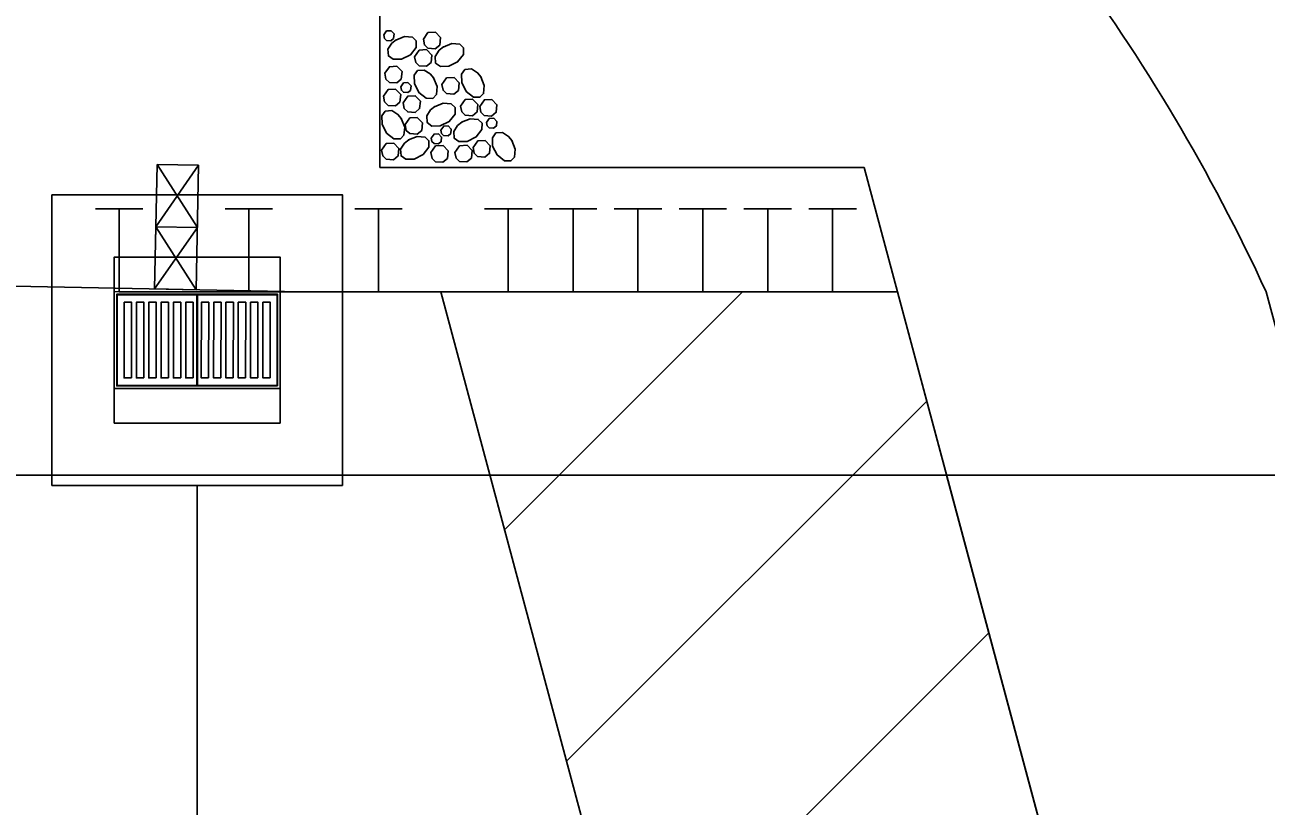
# Model space of a CAD drawing. Extents: x 471 to 2034, y -623 to 126.
# Drawn here: x 632.49 to 662.4, y -283.55 to -264.72 of the extents above; entities that cross this region are included whole.
import ezdxf

# ---------------------------------------------------------------- set-up
doc = ezdxf.new("R2010")
doc.units = 0
for name, color, linetype in [('Default', 7, 'Continuous'), ('Mis Object Lines', 7, 'Continuous'), ('Miscellaneous Lines CELL', 7, 'Continuous'), ('Prop EOT', 7, 'Continuous'), ('Sup Concrete Girder Lines', 7, 'Continuous')]:
    doc.layers.add(name, color=color, linetype=linetype)

msp = doc.modelspace()

# ---------------------------------------------------------------- linework, layer by layer
at = {"layer": 'Default'}
for p, q in [((635.618, -271.088), (635.678, -268.089)), ((635.648, -269.588), (636.678, -268.109)), ((636.678, -268.109), (635.678, -268.089)), ((635.678, -268.089), (636.648, -269.608)), ((636.618, -271.108), (636.678, -268.109)), ((635.336, -269.159), (634.191, -269.159)), ((635.336, -269.159), (634.191, -269.159)), ((634.763, -271.159), (634.763, -269.159)), ((634.763, -271.159), (634.763, -269.159)), ((638.461, -269.159), (637.316, -269.159)), ((638.461, -269.159), (637.316, -269.159)), ((637.888, -271.159), (637.888, -269.159)), ((637.888, -271.159), (637.888, -269.159)), ((641.586, -269.159), (640.441, -269.159)), ((641.586, -269.159), (640.441, -269.159)), ((641.013, -271.159), (641.013, -269.159)), ((641.013, -271.159), (641.013, -269.159)), ((644.711, -269.159), (643.566, -269.159)), ((644.711, -269.159), (643.566, -269.159)), ((644.138, -271.159), (644.138, -269.159)), ((644.138, -271.159), (644.138, -269.159)), ((646.274, -269.159), (645.128, -269.159)), ((646.274, -269.159), (645.128, -269.159)), ((645.701, -271.159), (645.701, -269.159)), ((645.701, -271.159), (645.701, -269.159)), ((647.836, -269.159), (646.691, -269.159)), ((647.836, -269.159), (646.691, -269.159)), ((647.263, -271.159), (647.263, -269.159)), ((647.263, -271.159), (647.263, -269.159)), ((649.399, -269.159), (648.253, -269.159)), ((649.399, -269.159), (648.253, -269.159)), ((648.826, -271.159), (648.826, -269.159)), ((648.826, -271.159), (648.826, -269.159)), ((650.961, -269.159), (649.816, -269.159)), ((650.961, -269.159), (649.816, -269.159)), ((650.388, -271.159), (650.388, -269.159)), ((650.388, -271.159), (650.388, -269.159)), ((652.524, -269.159), (651.378, -269.159)), ((652.524, -269.159), (651.378, -269.159)), ((651.951, -271.159), (651.951, -269.159)), ((651.951, -271.159), (651.951, -269.159)), ((635.618, -271.088), (635.648, -269.588)), ((636.648, -269.608), (635.618, -271.088)), ((636.648, -269.608), (635.648, -269.588)), ((635.648, -269.588), (636.618, -271.108)), ((639.159, -271.159), (592.418, -270.224)), ((653.513, -271.159), (634.763, -271.159)), ((653.513, -271.159), (634.763, -271.159)), ((636.618, -271.108), (635.618, -271.088)), ((636.645, -271.155), (636.645, -271.155)), ((661.775, -301.992), (653.513, -271.159)), ((662.397, -271.159), (663.58, -275.575)), ((634.645, -272.321), (634.645, -272.321)), ((636.645, -272.322), (636.645, -272.322)), ((638.645, -272.323), (638.645, -272.323)), ((636.644, -273.489), (636.644, -273.489)), ((654.697, -275.575), (660.592, -297.575))]:
    msp.add_line(p, q, dxfattribs=at)
for points in [[(640.143, -275.823), (633.143, -275.821), (633.146, -268.821), (640.146, -268.823)], [(638.644, -274.323), (634.644, -274.321), (634.645, -270.321), (638.645, -270.323)]]:
    msp.add_lwpolyline(points, close=True, dxfattribs=at)
for points in [[(638.644, -273.489), (634.644, -273.488), (634.645, -271.154), (638.645, -271.156), (638.644, -273.489)], [(638.582, -273.427), (634.707, -273.425), (634.707, -271.217), (638.582, -271.218), (638.582, -273.427)], [(636.634, -273.416), (634.717, -273.415), (634.718, -271.227), (636.635, -271.228), (636.634, -273.416)], [(638.571, -273.416), (636.655, -273.416), (636.655, -271.228), (638.572, -271.229), (638.571, -273.416)], [(635.061, -273.233), (634.884, -273.233), (634.885, -271.41), (635.062, -271.41), (635.061, -273.233)], [(635.358, -273.233), (635.181, -273.233), (635.181, -271.41), (635.359, -271.41), (635.358, -273.233)], [(635.655, -273.233), (635.478, -273.233), (635.478, -271.41), (635.656, -271.41), (635.655, -273.233)], [(635.952, -273.233), (635.775, -273.233), (635.775, -271.41), (635.952, -271.41), (635.952, -273.233)], [(636.249, -273.233), (636.071, -273.233), (636.072, -271.41), (636.249, -271.41), (636.249, -273.233)], [(636.545, -273.233), (636.368, -273.233), (636.369, -271.41), (636.546, -271.41), (636.545, -273.233)], [(636.92, -273.233), (636.743, -273.233), (636.744, -271.41), (636.921, -271.411), (636.92, -273.233)], [(637.217, -273.234), (637.04, -273.233), (637.041, -271.411), (637.218, -271.411), (637.217, -273.234)], [(637.514, -273.234), (637.337, -273.234), (637.338, -271.411), (637.515, -271.411), (637.514, -273.234)], [(637.811, -273.234), (637.634, -273.234), (637.634, -271.411), (637.812, -271.411), (637.811, -273.234)], [(638.108, -273.234), (637.931, -273.234), (637.931, -271.411), (638.108, -271.411), (638.108, -273.234)], [(638.405, -273.234), (638.228, -273.234), (638.228, -271.411), (638.405, -271.411), (638.405, -273.234)]]:
    msp.add_lwpolyline(points, dxfattribs=at)
msp.add_arc((621.13, -290.17), 45.435, 24.7352, 36.716, dxfattribs=at)
at = {"layer": 'Mis Object Lines'}
for p, q in [((642.513, -271.159), (650.775, -301.992)), ((644.05, -276.893), (649.784, -271.159)), ((645.544, -282.47), (654.22, -273.794)), ((647.038, -288.046), (655.714, -279.371))]:
    msp.add_line(p, q, dxfattribs=at)
msp.add_lwpolyline([(642.513, -271.159), (653.513, -271.159), (661.775, -301.992)], dxfattribs=at)
at = {"layer": 'Miscellaneous Lines CELL'}
for points in [[(641.138, -264.968), (641.205, -264.873), (641.313, -264.866), (641.387, -264.944), (641.376, -265.052), (641.31, -265.107), (641.204, -265.1), (641.154, -265.051), (641.138, -264.968)], [(642.092, -265.071), (642.204, -264.911), (642.383, -264.901), (642.508, -265.03), (642.49, -265.211), (642.379, -265.303), (642.202, -265.29), (642.119, -265.209), (642.092, -265.071)], [(641.428, -265.091), (641.638, -265.008), (641.831, -265.025), (641.922, -265.112), (641.919, -265.268), (641.78, -265.445), (641.566, -265.553), (641.363, -265.556), (641.249, -265.475), (641.239, -265.314), (641.331, -265.17), (641.437, -265.086)], [(642.567, -265.26), (642.777, -265.177), (642.969, -265.194), (643.061, -265.281), (643.058, -265.437), (642.919, -265.615), (642.704, -265.722), (642.502, -265.726), (642.388, -265.645), (642.377, -265.484), (642.47, -265.339), (642.576, -265.255)], [(641.881, -265.492), (641.993, -265.333), (642.172, -265.323), (642.297, -265.452), (642.279, -265.632), (642.168, -265.724), (641.992, -265.711), (641.908, -265.631), (641.881, -265.492)], [(641.163, -265.892), (641.275, -265.733), (641.454, -265.723), (641.578, -265.852), (641.56, -266.032), (641.45, -266.124), (641.273, -266.111), (641.19, -266.031), (641.163, -265.892)], [(642.339, -266.005), (642.422, -266.214), (642.406, -266.407), (642.319, -266.498), (642.162, -266.495), (641.985, -266.357), (641.877, -266.142), (641.874, -265.94), (641.955, -265.826), (642.116, -265.815), (642.26, -265.907), (642.344, -266.013)], [(643.478, -265.978), (643.561, -266.187), (643.544, -266.38), (643.457, -266.471), (643.301, -266.468), (643.124, -266.329), (643.016, -266.115), (643.013, -265.913), (643.094, -265.799), (643.255, -265.788), (643.399, -265.88), (643.483, -265.986)], [(641.548, -266.219), (641.615, -266.123), (641.722, -266.117), (641.797, -266.194), (641.786, -266.303), (641.72, -266.358), (641.614, -266.35), (641.564, -266.302), (641.548, -266.219)], [(642.54, -266.163), (642.652, -266.004), (642.831, -265.994), (642.956, -266.123), (642.938, -266.303), (642.827, -266.395), (642.651, -266.382), (642.567, -266.302), (642.54, -266.163)], [(641.131, -266.446), (641.244, -266.286), (641.422, -266.276), (641.547, -266.405), (641.529, -266.586), (641.418, -266.678), (641.242, -266.665), (641.159, -266.584), (641.132, -266.446)], [(641.605, -266.604), (641.717, -266.444), (641.896, -266.434), (642.02, -266.563), (642.002, -266.744), (641.892, -266.836), (641.715, -266.823), (641.632, -266.742), (641.605, -266.604)], [(642.364, -266.697), (642.573, -266.614), (642.766, -266.631), (642.857, -266.718), (642.855, -266.874), (642.716, -267.052), (642.501, -267.159), (642.299, -267.163), (642.185, -267.082), (642.174, -266.921), (642.266, -266.776), (642.372, -266.692)], [(642.989, -266.683), (643.101, -266.523), (643.28, -266.513), (643.404, -266.642), (643.386, -266.823), (643.276, -266.915), (643.099, -266.902), (643.016, -266.821), (642.989, -266.683)], [(643.45, -266.69), (643.562, -266.53), (643.741, -266.52), (643.865, -266.649), (643.847, -266.83), (643.736, -266.922), (643.56, -266.909), (643.477, -266.828), (643.45, -266.69)], [(641.56, -266.981), (641.643, -267.19), (641.626, -267.383), (641.539, -267.474), (641.383, -267.472), (641.205, -267.333), (641.098, -267.118), (641.094, -266.916), (641.175, -266.802), (641.336, -266.791), (641.481, -266.883), (641.565, -266.989)], [(641.655, -267.128), (641.767, -266.969), (641.946, -266.959), (642.07, -267.088), (642.052, -267.268), (641.942, -267.36), (641.765, -267.347), (641.682, -267.267), (641.655, -267.128)], [(643.014, -267.072), (643.224, -266.989), (643.416, -267.005), (643.508, -267.092), (643.505, -267.249), (643.366, -267.426), (643.151, -267.534), (642.949, -267.537), (642.835, -267.456), (642.824, -267.295), (642.917, -267.151), (643.023, -267.067)], [(643.613, -267.075), (643.68, -266.98), (643.787, -266.973), (643.862, -267.051), (643.851, -267.159), (643.785, -267.214), (643.679, -267.207), (643.629, -267.158), (643.613, -267.075)], [(642.515, -267.259), (642.582, -267.163), (642.689, -267.157), (642.764, -267.235), (642.753, -267.343), (642.687, -267.398), (642.581, -267.391), (642.531, -267.342), (642.515, -267.259)], [(644.223, -267.51), (644.307, -267.719), (644.29, -267.912), (644.203, -268.003), (644.047, -268), (643.869, -267.861), (643.762, -267.647), (643.758, -267.444), (643.839, -267.331), (644, -267.32), (644.144, -267.412), (644.229, -267.518)], [(641.087, -267.745), (641.199, -267.585), (641.378, -267.575), (641.502, -267.704), (641.484, -267.885), (641.374, -267.977), (641.197, -267.964), (641.114, -267.883), (641.087, -267.745)], [(641.733, -267.499), (641.943, -267.416), (642.135, -267.432), (642.227, -267.519), (642.224, -267.676), (642.085, -267.853), (641.87, -267.961), (641.668, -267.964), (641.554, -267.883), (641.543, -267.722), (641.636, -267.578), (641.742, -267.494)], [(642.276, -267.804), (642.388, -267.644), (642.567, -267.634), (642.691, -267.763), (642.673, -267.944), (642.563, -268.036), (642.386, -268.023), (642.303, -267.942), (642.276, -267.804)], [(642.283, -267.453), (642.351, -267.358), (642.458, -267.352), (642.533, -267.429), (642.522, -267.537), (642.456, -267.593), (642.35, -267.585), (642.3, -267.537), (642.283, -267.453)], [(642.854, -267.797), (642.966, -267.638), (643.145, -267.628), (643.269, -267.756), (643.251, -267.937), (643.141, -268.029), (642.964, -268.016), (642.881, -267.936), (642.854, -267.797)], [(643.289, -267.68), (643.401, -267.521), (643.58, -267.511), (643.704, -267.64), (643.686, -267.82), (643.575, -267.912), (643.399, -267.899), (643.316, -267.819), (643.289, -267.68)]]:
    msp.add_lwpolyline(points, dxfattribs=at)
at = {"layer": 'Prop EOT'}
msp.add_line((564.339, -275.575), (805.312, -275.575), dxfattribs=at)
at = {"layer": 'Sup Concrete Girder Lines'}
for p, q in [((641.045, -268.159), (641.045, -249.332)), ((641.045, -268.159), (641.045, -249.332)), ((652.709, -268.159), (653.513, -271.159)), ((636.645, -271.155), (636.645, -271.155)), ((634.645, -272.321), (634.645, -272.321)), ((636.645, -272.322), (636.645, -272.322)), ((638.645, -272.323), (638.645, -272.323)), ((636.644, -273.489), (636.644, -273.489)), ((636.647, -275.822), (636.642, -314.576))]:
    msp.add_line(p, q, dxfattribs=at)
for points in [[(641.045, -268.159), (652.709, -268.159)], [(638.644, -273.489), (634.644, -273.488), (634.645, -271.154), (638.645, -271.156), (638.644, -273.489)], [(638.582, -273.427), (634.707, -273.425), (634.707, -271.217), (638.582, -271.218), (638.582, -273.427)], [(636.634, -273.416), (634.717, -273.415), (634.718, -271.227), (636.635, -271.228), (636.634, -273.416)], [(638.571, -273.416), (636.655, -273.416), (636.655, -271.228), (638.572, -271.229), (638.571, -273.416)], [(635.061, -273.233), (634.884, -273.233), (634.885, -271.41), (635.062, -271.41), (635.061, -273.233)], [(635.358, -273.233), (635.181, -273.233), (635.181, -271.41), (635.359, -271.41), (635.358, -273.233)], [(635.655, -273.233), (635.478, -273.233), (635.478, -271.41), (635.656, -271.41), (635.655, -273.233)], [(635.952, -273.233), (635.775, -273.233), (635.775, -271.41), (635.952, -271.41), (635.952, -273.233)], [(636.249, -273.233), (636.071, -273.233), (636.072, -271.41), (636.249, -271.41), (636.249, -273.233)], [(636.545, -273.233), (636.368, -273.233), (636.369, -271.41), (636.546, -271.41), (636.545, -273.233)], [(636.92, -273.233), (636.743, -273.233), (636.744, -271.41), (636.921, -271.411), (636.92, -273.233)], [(637.217, -273.234), (637.04, -273.233), (637.041, -271.411), (637.218, -271.411), (637.217, -273.234)], [(637.514, -273.234), (637.337, -273.234), (637.338, -271.411), (637.515, -271.411), (637.514, -273.234)], [(637.811, -273.234), (637.634, -273.234), (637.634, -271.411), (637.812, -271.411), (637.811, -273.234)], [(638.108, -273.234), (637.931, -273.234), (637.931, -271.411), (638.108, -271.411), (638.108, -273.234)], [(638.405, -273.234), (638.228, -273.234), (638.228, -271.411), (638.405, -271.411), (638.405, -273.234)]]:
    msp.add_lwpolyline(points, dxfattribs=at)
for points in [[(640.143, -275.823), (633.143, -275.821), (633.146, -268.821), (640.146, -268.823)], [(638.644, -274.323), (634.644, -274.321), (634.645, -270.321), (638.645, -270.323)]]:
    msp.add_lwpolyline(points, close=True, dxfattribs=at)
msp.add_arc((621.13, -290.17), 45.435, 24.7352, 36.716, dxfattribs=at)

doc.saveas('drawing.dxf')
